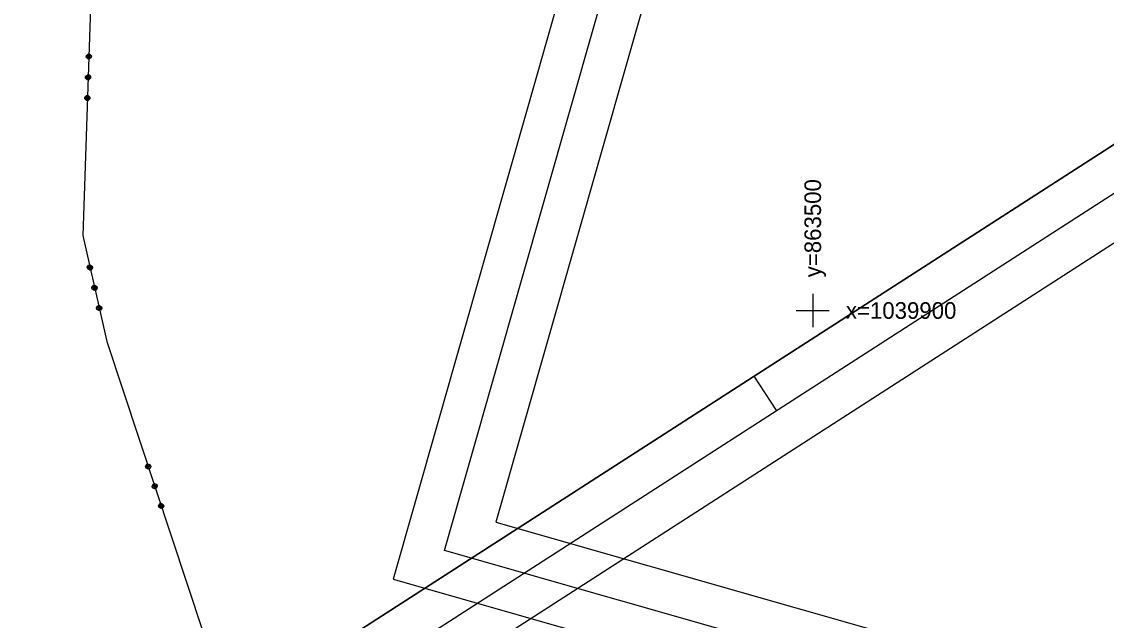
# Model space of a CAD drawing. Extents: x -866402 to -860377, y -1041908 to -1038598.
# Drawn here: x -863595.3 to -863464.6, y -1039937.3 to -1039865.2 of the extents above; entities that cross this region are included whole.
import ezdxf

# ---------------------------------------------------------------- set-up
doc = ezdxf.new("R2010")
doc.units = 0
doc.layers.add('Vrstva 1', color=7, linetype='Continuous')
doc.layers.add('Vrstva 5', color=7, linetype='Continuous')

msp = doc.modelspace()

# ---------------------------------------------------------------- linework, layer by layer
at = {"layer": 'Vrstva 1'}
for p, q in [((-863586.65, -1039852.64), (-863587.97, -1039890.98)), ((-863586.65, -1039852.64), (-863587.97, -1039890.98)), ((-863587.53, -1039869.5), (-863587.52, -1039869.3)), ((-863587.53, -1039869.5), (-863587.52, -1039869.3)), ((-863587.34, -1039869.71), (-863587.53, -1039869.5)), ((-863587.34, -1039869.71), (-863587.53, -1039869.5)), ((-863587.52, -1039869.3), (-863587.32, -1039869.11)), ((-863587.52, -1039869.3), (-863587.32, -1039869.11)), ((-863587.43, -1039869.5), (-863587.42, -1039869.3)), ((-863587.43, -1039869.5), (-863587.42, -1039869.3)), ((-863587.43, -1039869.4), (-863587.03, -1039869.42)), ((-863587.43, -1039869.4), (-863587.03, -1039869.42)), ((-863587.03, -1039869.52), (-863587.43, -1039869.5)), ((-863587.03, -1039869.52), (-863587.43, -1039869.5)), ((-863587.42, -1039869.3), (-863587.02, -1039869.32)), ((-863587.42, -1039869.3), (-863587.02, -1039869.32)), ((-863587.14, -1039869.71), (-863587.34, -1039869.71)), ((-863587.14, -1039869.71), (-863587.34, -1039869.71)), ((-863587.33, -1039869.61), (-863587.13, -1039869.61)), ((-863587.33, -1039869.61), (-863587.13, -1039869.61)), ((-863587.32, -1039869.11), (-863587.12, -1039869.11)), ((-863587.32, -1039869.11), (-863587.12, -1039869.11)), ((-863587.12, -1039869.21), (-863587.32, -1039869.21)), ((-863587.12, -1039869.21), (-863587.32, -1039869.21)), ((-863586.93, -1039869.52), (-863587.14, -1039869.71)), ((-863586.93, -1039869.52), (-863587.14, -1039869.71)), ((-863587.13, -1039869.61), (-863587.03, -1039869.52)), ((-863587.13, -1039869.61), (-863587.03, -1039869.52)), ((-863587.12, -1039869.11), (-863586.92, -1039869.32)), ((-863587.12, -1039869.11), (-863586.92, -1039869.32)), ((-863587.02, -1039869.32), (-863587.12, -1039869.21)), ((-863587.02, -1039869.32), (-863587.12, -1039869.21)), ((-863586.92, -1039869.32), (-863586.93, -1039869.52)), ((-863586.92, -1039869.32), (-863586.93, -1039869.52)), ((-863587.62, -1039872), (-863587.61, -1039871.8)), ((-863587.62, -1039872), (-863587.61, -1039871.8)), ((-863587.42, -1039872.21), (-863587.62, -1039872)), ((-863587.42, -1039872.21), (-863587.62, -1039872)), ((-863587.61, -1039871.8), (-863587.4, -1039871.61)), ((-863587.61, -1039871.8), (-863587.4, -1039871.61)), ((-863587.52, -1039872), (-863587.51, -1039871.8)), ((-863587.52, -1039872), (-863587.51, -1039871.8)), ((-863587.12, -1039872.02), (-863587.52, -1039872)), ((-863587.12, -1039872.02), (-863587.52, -1039872)), ((-863587.51, -1039871.8), (-863587.11, -1039871.82)), ((-863587.51, -1039871.8), (-863587.11, -1039871.82)), ((-863587.51, -1039871.9), (-863587.11, -1039871.92)), ((-863587.51, -1039871.9), (-863587.11, -1039871.92)), ((-863587.42, -1039872.11), (-863587.22, -1039872.11)), ((-863587.42, -1039872.11), (-863587.22, -1039872.11)), ((-863587.22, -1039872.21), (-863587.42, -1039872.21)), ((-863587.22, -1039872.21), (-863587.42, -1039872.21)), ((-863587.21, -1039871.71), (-863587.41, -1039871.71)), ((-863587.21, -1039871.71), (-863587.41, -1039871.71)), ((-863587.4, -1039871.61), (-863587.2, -1039871.61)), ((-863587.4, -1039871.61), (-863587.2, -1039871.61)), ((-863587.02, -1039872.02), (-863587.22, -1039872.21)), ((-863587.22, -1039872.11), (-863587.12, -1039872.02)), ((-863587.02, -1039872.02), (-863587.22, -1039872.21)), ((-863587.22, -1039872.11), (-863587.12, -1039872.02)), ((-863587.11, -1039871.82), (-863587.21, -1039871.71)), ((-863587.11, -1039871.82), (-863587.21, -1039871.71)), ((-863587.2, -1039871.61), (-863587.01, -1039871.82)), ((-863587.2, -1039871.61), (-863587.01, -1039871.82)), ((-863587.01, -1039871.82), (-863587.02, -1039872.02)), ((-863587.01, -1039871.82), (-863587.02, -1039872.02)), ((-863587.7, -1039874.3), (-863587.49, -1039874.1)), ((-863587.7, -1039874.3), (-863587.49, -1039874.1)), ((-863587.7, -1039874.5), (-863587.7, -1039874.3)), ((-863587.7, -1039874.5), (-863587.7, -1039874.3)), ((-863587.51, -1039874.7), (-863587.7, -1039874.5)), ((-863587.51, -1039874.7), (-863587.7, -1039874.5)), ((-863587.6, -1039874.5), (-863587.59, -1039874.3)), ((-863587.6, -1039874.5), (-863587.59, -1039874.3)), ((-863587.6, -1039874.4), (-863587.2, -1039874.42)), ((-863587.6, -1039874.4), (-863587.2, -1039874.42)), ((-863587.2, -1039874.52), (-863587.6, -1039874.5)), ((-863587.2, -1039874.52), (-863587.6, -1039874.5)), ((-863587.59, -1039874.3), (-863587.2, -1039874.32)), ((-863587.59, -1039874.3), (-863587.2, -1039874.32)), ((-863587.51, -1039874.6), (-863587.31, -1039874.61)), ((-863587.51, -1039874.6), (-863587.31, -1039874.61)), ((-863587.31, -1039874.71), (-863587.51, -1039874.7)), ((-863587.31, -1039874.71), (-863587.51, -1039874.7)), ((-863587.49, -1039874.1), (-863587.29, -1039874.11)), ((-863587.49, -1039874.1), (-863587.29, -1039874.11)), ((-863587.29, -1039874.21), (-863587.49, -1039874.21)), ((-863587.29, -1039874.21), (-863587.49, -1039874.21)), ((-863587.1, -1039874.52), (-863587.31, -1039874.71)), ((-863587.31, -1039874.61), (-863587.2, -1039874.52)), ((-863587.1, -1039874.52), (-863587.31, -1039874.71)), ((-863587.31, -1039874.61), (-863587.2, -1039874.52)), ((-863587.29, -1039874.11), (-863587.1, -1039874.32)), ((-863587.29, -1039874.11), (-863587.1, -1039874.32)), ((-863587.2, -1039874.32), (-863587.29, -1039874.21)), ((-863587.2, -1039874.32), (-863587.29, -1039874.21)), ((-863587.1, -1039874.32), (-863587.1, -1039874.52)), ((-863587.1, -1039874.32), (-863587.1, -1039874.52)), ((-863587.97, -1039890.98), (-863585.06, -1039903.75)), ((-863587.97, -1039890.98), (-863585.06, -1039903.75)), ((-863587.41, -1039894.8), (-863587.26, -1039894.56)), ((-863587.41, -1039894.8), (-863587.26, -1039894.56)), ((-863587.36, -1039894.99), (-863587.41, -1039894.8)), ((-863587.36, -1039894.99), (-863587.41, -1039894.8)), ((-863587.12, -1039895.14), (-863587.36, -1039894.99)), ((-863587.12, -1039895.14), (-863587.36, -1039894.99)), ((-863587.23, -1039894.66), (-863587.31, -1039894.78)), ((-863587.23, -1039894.66), (-863587.31, -1039894.78)), ((-863587.31, -1039894.78), (-863586.92, -1039894.69)), ((-863587.31, -1039894.78), (-863586.92, -1039894.69)), ((-863586.9, -1039894.79), (-863587.29, -1039894.87)), ((-863586.9, -1039894.79), (-863587.29, -1039894.87)), ((-863586.88, -1039894.88), (-863587.27, -1039894.97)), ((-863586.88, -1039894.88), (-863587.27, -1039894.97)), ((-863587.27, -1039894.97), (-863587.15, -1039895.05)), ((-863587.27, -1039894.97), (-863587.15, -1039895.05)), ((-863587.26, -1039894.56), (-863587.06, -1039894.52)), ((-863587.26, -1039894.56), (-863587.06, -1039894.52)), ((-863587.04, -1039894.61), (-863587.23, -1039894.66)), ((-863587.04, -1039894.61), (-863587.23, -1039894.66)), ((-863587.06, -1039894.52), (-863586.82, -1039894.67)), ((-863587.06, -1039894.52), (-863586.82, -1039894.67)), ((-863586.78, -1039894.86), (-863586.93, -1039895.1)), ((-863586.78, -1039894.86), (-863586.93, -1039895.1)), ((-863586.92, -1039894.69), (-863586.88, -1039894.88)), ((-863586.92, -1039894.69), (-863586.88, -1039894.88)), ((-863586.82, -1039894.67), (-863586.78, -1039894.86)), ((-863586.82, -1039894.67), (-863586.78, -1039894.86)), ((-863587.15, -1039895.05), (-863586.95, -1039895)), ((-863587.15, -1039895.05), (-863586.95, -1039895)), ((-863586.93, -1039895.1), (-863587.12, -1039895.14)), ((-863586.93, -1039895.1), (-863587.12, -1039895.14)), ((-863586.85, -1039897.24), (-863586.7, -1039897)), ((-863586.85, -1039897.24), (-863586.7, -1039897)), ((-863586.81, -1039897.43), (-863586.85, -1039897.24)), ((-863586.81, -1039897.43), (-863586.85, -1039897.24)), ((-863586.57, -1039897.58), (-863586.81, -1039897.43)), ((-863586.57, -1039897.58), (-863586.81, -1039897.43)), ((-863586.68, -1039897.09), (-863586.75, -1039897.21)), ((-863586.68, -1039897.09), (-863586.75, -1039897.21)), ((-863586.75, -1039897.21), (-863586.36, -1039897.12)), ((-863586.75, -1039897.21), (-863586.36, -1039897.12)), ((-863586.34, -1039897.22), (-863586.73, -1039897.31)), ((-863586.34, -1039897.22), (-863586.73, -1039897.31)), ((-863586.32, -1039897.32), (-863586.71, -1039897.41)), ((-863586.32, -1039897.32), (-863586.71, -1039897.41)), ((-863586.71, -1039897.41), (-863586.59, -1039897.48)), ((-863586.71, -1039897.41), (-863586.59, -1039897.48)), ((-863586.7, -1039897), (-863586.51, -1039896.95)), ((-863586.7, -1039897), (-863586.51, -1039896.95)), ((-863586.48, -1039897.05), (-863586.68, -1039897.09)), ((-863586.48, -1039897.05), (-863586.68, -1039897.09)), ((-863586.59, -1039897.48), (-863586.4, -1039897.44)), ((-863586.59, -1039897.48), (-863586.4, -1039897.44)), ((-863586.37, -1039897.54), (-863586.57, -1039897.58)), ((-863586.37, -1039897.54), (-863586.57, -1039897.58)), ((-863586.51, -1039896.95), (-863586.27, -1039897.1)), ((-863586.51, -1039896.95), (-863586.27, -1039897.1)), ((-863586.22, -1039897.3), (-863586.37, -1039897.54)), ((-863586.22, -1039897.3), (-863586.37, -1039897.54)), ((-863586.36, -1039897.12), (-863586.32, -1039897.32)), ((-863586.36, -1039897.12), (-863586.32, -1039897.32)), ((-863586.27, -1039897.1), (-863586.22, -1039897.3)), ((-863586.27, -1039897.1), (-863586.22, -1039897.3)), ((-863586.3, -1039899.67), (-863586.15, -1039899.43)), ((-863586.3, -1039899.67), (-863586.15, -1039899.43)), ((-863586.25, -1039899.87), (-863586.3, -1039899.67)), ((-863586.25, -1039899.87), (-863586.3, -1039899.67)), ((-863586.01, -1039900.02), (-863586.25, -1039899.87)), ((-863586.01, -1039900.02), (-863586.25, -1039899.87)), ((-863586.12, -1039899.53), (-863586.2, -1039899.65)), ((-863586.12, -1039899.53), (-863586.2, -1039899.65)), ((-863586.2, -1039899.65), (-863585.81, -1039899.56)), ((-863586.2, -1039899.65), (-863585.81, -1039899.56)), ((-863585.79, -1039899.66), (-863586.18, -1039899.75)), ((-863585.79, -1039899.66), (-863586.18, -1039899.75)), ((-863586.15, -1039899.43), (-863585.95, -1039899.39)), ((-863586.15, -1039899.43), (-863585.95, -1039899.39)), ((-863585.76, -1039899.76), (-863586.15, -1039899.85)), ((-863585.76, -1039899.76), (-863586.15, -1039899.85)), ((-863586.15, -1039899.85), (-863586.03, -1039899.92)), ((-863586.15, -1039899.85), (-863586.03, -1039899.92)), ((-863585.93, -1039899.49), (-863586.12, -1039899.53)), ((-863585.93, -1039899.49), (-863586.12, -1039899.53)), ((-863586.03, -1039899.92), (-863585.84, -1039899.88)), ((-863586.03, -1039899.92), (-863585.84, -1039899.88)), ((-863585.82, -1039899.97), (-863586.01, -1039900.02)), ((-863585.82, -1039899.97), (-863586.01, -1039900.02)), ((-863585.95, -1039899.39), (-863585.71, -1039899.54)), ((-863585.95, -1039899.39), (-863585.71, -1039899.54)), ((-863585.67, -1039899.73), (-863585.82, -1039899.97)), ((-863585.67, -1039899.73), (-863585.82, -1039899.97)), ((-863585.81, -1039899.56), (-863585.76, -1039899.76)), ((-863585.81, -1039899.56), (-863585.76, -1039899.76)), ((-863585.71, -1039899.54), (-863585.67, -1039899.73)), ((-863585.71, -1039899.54), (-863585.67, -1039899.73)), ((-863585.06, -1039903.75), (-863573.47, -1039938.77)), ((-863585.06, -1039903.75), (-863573.47, -1039938.77)), ((-863507.08, -1039907.89), (-863504.38, -1039912.09)), ((-863580.27, -1039918.54), (-863580.08, -1039918.47)), ((-863580.27, -1039918.54), (-863580.08, -1039918.47)), ((-863580.08, -1039918.47), (-863579.83, -1039918.6)), ((-863580.08, -1039918.47), (-863579.83, -1039918.6)), ((-863580.4, -1039918.79), (-863580.27, -1039918.54)), ((-863580.4, -1039918.79), (-863580.27, -1039918.54)), ((-863580.33, -1039918.98), (-863580.4, -1039918.79)), ((-863580.33, -1039918.98), (-863580.4, -1039918.79)), ((-863580.08, -1039919.11), (-863580.33, -1039918.98)), ((-863580.08, -1039919.11), (-863580.33, -1039918.98)), ((-863580.24, -1039918.63), (-863580.3, -1039918.76)), ((-863580.3, -1039918.76), (-863579.92, -1039918.63)), ((-863580.24, -1039918.63), (-863580.3, -1039918.76)), ((-863580.3, -1039918.76), (-863579.92, -1039918.63)), ((-863579.89, -1039918.73), (-863580.27, -1039918.85)), ((-863579.89, -1039918.73), (-863580.27, -1039918.85)), ((-863580.05, -1039918.57), (-863580.24, -1039918.63)), ((-863580.05, -1039918.57), (-863580.24, -1039918.63)), ((-863579.86, -1039918.82), (-863580.24, -1039918.95)), ((-863579.86, -1039918.82), (-863580.24, -1039918.95)), ((-863580.24, -1039918.95), (-863580.11, -1039919.01)), ((-863580.24, -1039918.95), (-863580.11, -1039919.01)), ((-863580.11, -1039919.01), (-863579.92, -1039918.95)), ((-863580.11, -1039919.01), (-863579.92, -1039918.95)), ((-863579.89, -1039919.05), (-863580.08, -1039919.11)), ((-863579.89, -1039919.05), (-863580.08, -1039919.11)), ((-863579.92, -1039918.63), (-863579.86, -1039918.82)), ((-863579.92, -1039918.63), (-863579.86, -1039918.82)), ((-863579.77, -1039918.79), (-863579.89, -1039919.05)), ((-863579.77, -1039918.79), (-863579.89, -1039919.05)), ((-863579.83, -1039918.6), (-863579.77, -1039918.79)), ((-863579.83, -1039918.6), (-863579.77, -1039918.79)), ((-863579.61, -1039921.16), (-863579.48, -1039920.91)), ((-863579.61, -1039921.16), (-863579.48, -1039920.91)), ((-863579.45, -1039921.01), (-863579.52, -1039921.13)), ((-863579.52, -1039921.13), (-863579.14, -1039921.01)), ((-863579.45, -1039921.01), (-863579.52, -1039921.13)), ((-863579.52, -1039921.13), (-863579.14, -1039921.01)), ((-863579.11, -1039921.1), (-863579.49, -1039921.23)), ((-863579.11, -1039921.1), (-863579.49, -1039921.23)), ((-863579.48, -1039920.91), (-863579.3, -1039920.85)), ((-863579.48, -1039920.91), (-863579.3, -1039920.85)), ((-863579.26, -1039920.94), (-863579.45, -1039921.01)), ((-863579.26, -1039920.94), (-863579.45, -1039921.01)), ((-863579.3, -1039920.85), (-863579.04, -1039920.97)), ((-863579.3, -1039920.85), (-863579.04, -1039920.97)), ((-863579.14, -1039921.01), (-863579.08, -1039921.2)), ((-863579.14, -1039921.01), (-863579.08, -1039921.2)), ((-863579.04, -1039920.97), (-863578.98, -1039921.17)), ((-863579.04, -1039920.97), (-863578.98, -1039921.17)), ((-863579.55, -1039921.35), (-863579.61, -1039921.16)), ((-863579.55, -1039921.35), (-863579.61, -1039921.16)), ((-863579.3, -1039921.48), (-863579.55, -1039921.35)), ((-863579.3, -1039921.48), (-863579.55, -1039921.35)), ((-863579.08, -1039921.2), (-863579.45, -1039921.32)), ((-863579.08, -1039921.2), (-863579.45, -1039921.32)), ((-863579.45, -1039921.32), (-863579.33, -1039921.39)), ((-863579.45, -1039921.32), (-863579.33, -1039921.39)), ((-863579.33, -1039921.39), (-863579.14, -1039921.32)), ((-863579.33, -1039921.39), (-863579.14, -1039921.32)), ((-863579.11, -1039921.42), (-863579.3, -1039921.48)), ((-863579.11, -1039921.42), (-863579.3, -1039921.48)), ((-863578.98, -1039921.17), (-863579.11, -1039921.42)), ((-863578.98, -1039921.17), (-863579.11, -1039921.42)), ((-863578.83, -1039923.54), (-863578.7, -1039923.29)), ((-863578.83, -1039923.54), (-863578.7, -1039923.29)), ((-863578.76, -1039923.73), (-863578.83, -1039923.54)), ((-863578.76, -1039923.73), (-863578.83, -1039923.54)), ((-863578.51, -1039923.85), (-863578.76, -1039923.73)), ((-863578.51, -1039923.85), (-863578.76, -1039923.73)), ((-863578.67, -1039923.38), (-863578.73, -1039923.51)), ((-863578.73, -1039923.51), (-863578.35, -1039923.38)), ((-863578.67, -1039923.38), (-863578.73, -1039923.51)), ((-863578.73, -1039923.51), (-863578.35, -1039923.38)), ((-863578.7, -1039923.29), (-863578.51, -1039923.22)), ((-863578.7, -1039923.29), (-863578.51, -1039923.22)), ((-863578.32, -1039923.47), (-863578.7, -1039923.6)), ((-863578.32, -1039923.47), (-863578.7, -1039923.6)), ((-863578.48, -1039923.32), (-863578.67, -1039923.38)), ((-863578.48, -1039923.32), (-863578.67, -1039923.38)), ((-863578.29, -1039923.57), (-863578.67, -1039923.7)), ((-863578.29, -1039923.57), (-863578.67, -1039923.7)), ((-863578.67, -1039923.7), (-863578.54, -1039923.76)), ((-863578.67, -1039923.7), (-863578.54, -1039923.76)), ((-863578.54, -1039923.76), (-863578.35, -1039923.7)), ((-863578.54, -1039923.76), (-863578.35, -1039923.7)), ((-863578.51, -1039923.22), (-863578.26, -1039923.35)), ((-863578.51, -1039923.22), (-863578.26, -1039923.35)), ((-863578.35, -1039923.38), (-863578.29, -1039923.57)), ((-863578.35, -1039923.38), (-863578.29, -1039923.57)), ((-863578.19, -1039923.54), (-863578.32, -1039923.79)), ((-863578.19, -1039923.54), (-863578.32, -1039923.79)), ((-863578.26, -1039923.35), (-863578.19, -1039923.54)), ((-863578.26, -1039923.35), (-863578.19, -1039923.54)), ((-863578.32, -1039923.79), (-863578.51, -1039923.85)), ((-863578.32, -1039923.79), (-863578.51, -1039923.85))]:
    msp.add_line(p, q, dxfattribs=at)
for points in [[(-864208, -1040370.93), (-863148.52, -1039688.97), (-863309.26, -1039439.25), (-864368.75, -1040121.2)], [(-864361.83, -1040122.7), (-863310.76, -1039446.16), (-863155.43, -1039687.48), (-864206.5, -1040364.02)], [(-864205.01, -1040357.12), (-863334.71, -1039796.93), (-863484.63, -1039564.01), (-864354.93, -1040124.19)], [(-864354.93, -1040124.19), (-863484.63, -1039564.01), (-863334.71, -1039796.93), (-864205.01, -1040357.12)], [(-863550.56, -1039932.35), (-862742.8, -1040162.8), (-862661.32, -1039877.21), (-863469.08, -1039646.75)], [(-862746.23, -1040156.62), (-863544.38, -1039928.91), (-863465.64, -1039652.93), (-862667.5, -1039880.64)], [(-863538.2, -1039925.48), (-862946.8, -1040094.2), (-862870.81, -1039827.83), (-863462.21, -1039659.11)]]:
    msp.add_lwpolyline(points, close=True, dxfattribs=at)
at = {"layer": 'Vrstva 5'}
for p, q in [((-863500, -1039898), (-863500, -1039902)), ((-863502, -1039900), (-863498, -1039900))]:
    msp.add_line(p, q, dxfattribs=at)

# ---------------------------------------------------------------- texts
msp.add_text('y=863500', height=2, rotation=90, dxfattribs=at).set_placement((-863499, -1039896))
msp.add_text('x=1039900', height=2, dxfattribs=at).set_placement((-863496, -1039901))

doc.saveas('drawing.dxf')
